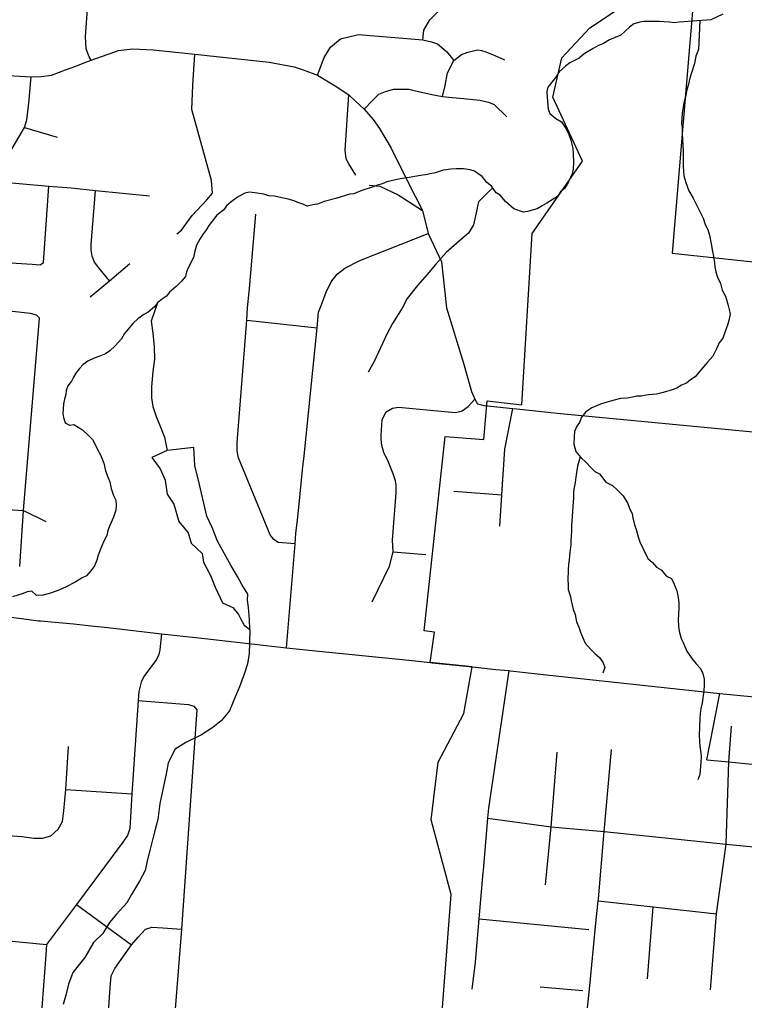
# Model space of a CAD drawing. Extents: x 0 to 69.5, y -4.5 to 22.
# Drawn here: x 5.421 to 6.256, y 15.927 to 17.057 of the extents above; entities that cross this region are included whole.
import ezdxf

# ---------------------------------------------------------------- set-up
doc = ezdxf.new("R2010")
doc.units = 0
for name, color, linetype in [('GM_X_City_Street', 7, 'Continuous'), ('GM_X_Corporation', 7, 'Continuous'), ('GM_X_County_Road', 7, 'Continuous'), ('GM_X_Minor_Lake', 7, 'Continuous'), ('GM_X_Minor_River', 7, 'Continuous'), ('GM_X_Township_Subdivision', 7, 'Continuous')]:
    doc.layers.add(name, color=color, linetype=linetype)

msp = doc.modelspace()

# ---------------------------------------------------------------- linework, layer by layer
at = {"layer": 'GM_X_City_Street'}
for points in [[(5.9744, 16.4733), (5.9767, 16.5094), (5.9801, 16.5621), (5.9895, 16.6089)], [(6.0405, 16.6037), (6.4597, 16.5634), (6.4644, 16.563), (6.4661, 16.5628)], [(5.9213, 16.5136), (5.9767, 16.5094)], [(5.9465, 16.3106), (5.9697, 16.3081), (5.9853, 16.3068), (5.9866, 16.3066)], [(5.9555, 16.0764), (5.9607, 16.1369), (5.9616, 16.1483), (5.9853, 16.3068)], [(5.9866, 16.3066), (6.0139, 16.3035), (6.1281, 16.2913), (6.2279, 16.2806), (6.2994, 16.2734), (6.3075, 16.2727), (6.3572, 16.2675), (6.439, 16.2586), (6.4481, 16.2577)], [(6.213, 16.2039), (6.2279, 16.2806)], [(6.2171, 15.939), (6.2241, 16.0266), (6.2354, 16.1067), (6.2382, 16.2015), (6.2415, 16.2428)], [(6.0269, 16.0597), (6.0335, 16.1267), (6.0404, 16.2129)], [(6.0782, 15.8417), (6.073, 15.8584), (6.0723, 15.8887), (6.0782, 15.9436), (6.0848, 16.0117), (6.0879, 16.0415), (6.0881, 16.0439), (6.0947, 16.1212), (6.1032, 16.2159)], [(6.213, 16.2039), (6.2382, 16.2015), (6.2949, 16.1959), (6.3501, 16.1905)], [(5.9607, 16.1369), (6.0335, 16.1267), (6.0947, 16.1212), (6.2352, 16.1067)], [(6.2352, 16.1067), (6.2354, 16.1067), (6.2862, 16.1018), (6.4166, 16.084), (6.4891, 16.0765)], [(5.9427, 15.9397), (5.9464, 15.9708), (5.9507, 16.0206), (5.9553, 16.074), (5.9555, 16.0764)], [(6.0879, 16.0415), (6.1513, 16.0345), (6.2241, 16.0266)], [(6.1448, 15.9516), (6.1513, 16.0345)], [(5.9507, 16.0206), (6.077, 16.0084)], [(6.0211, 15.9425), (6.07, 15.9382)]]:
    msp.add_lwpolyline(points, dxfattribs=at)
at = {"layer": 'GM_X_Corporation'}
for points in [[(6.1981, 17.0859), (6.1729, 16.7878), (6.4927, 16.7536), (6.5203, 16.9669), (6.5761, 16.9627), (6.5748, 16.9477), (6.6269, 16.944), (6.6059, 16.7411), (6.7005, 16.7344), (6.7188, 16.9212), (7.1642, 16.8585)], [(5.9003, 15.8132), (5.9183, 16.0488), (5.8953, 16.1347), (5.9034, 16.2011), (5.9329, 16.2574), (5.9427, 16.311), (5.8943, 16.3161), (5.8992, 16.351), (5.8871, 16.3526), (5.9116, 16.5766), (5.9561, 16.5731), (5.9599, 16.6178), (5.9999, 16.6133), (6.0118, 16.8106), (6.0699, 16.8939), (6.0354, 16.9679), (6.0457, 17.0133), (6.0783, 17.0476), (6.124, 17.0782)]]:
    msp.add_lwpolyline(points, dxfattribs=at)
at = {"layer": 'GM_X_County_Road'}
for points in [[(5.5034, 17.0103), (5.501, 17.0144), (5.4978, 17.0236), (5.497, 17.0377), (5.5131, 17.2595), (5.5312, 17.5084)], [(5.5034, 17.0103), (5.5351, 17.0217), (5.551, 17.0234), (5.5748, 17.0222), (5.623, 17.0172), (5.7085, 17.0083), (5.7375, 17.0029), (5.7476, 16.9992), (5.7643, 16.9932), (5.7847, 16.981), (5.8003, 16.9703), (5.808, 16.9632), (5.8182, 16.9541), (5.8284, 16.9422), (5.8359, 16.9318), (5.8491, 16.9089), (5.8687, 16.8694), (5.8853, 16.8373), (5.892, 16.8105), (5.9071, 16.778), (5.913, 16.725), (5.9326, 16.6611), (5.9417, 16.6287), (5.9455, 16.6198), (5.9485, 16.6144), (5.9565, 16.6123), (5.9895, 16.6089), (5.9942, 16.6084)], [(5.3357, 16.9972), (5.3409, 16.9967), (5.4342, 16.9912), (5.4457, 16.9917), (5.4578, 16.9932), (5.4738, 16.9992), (5.4856, 17.0037)], [(5.4856, 17.0037), (5.494, 17.0069), (5.5034, 17.0103)], [(5.8083, 16.8777), (5.8003, 16.8908), (5.7974, 16.8966), (5.7961, 16.9068), (5.8003, 16.9703)], [(5.824, 16.8663), (5.8363, 16.8652), (5.8574, 16.8551), (5.8853, 16.8373)], [(5.9942, 16.6084), (6.0405, 16.6037)], [(5.0924, 16.5072), (5.0957, 16.5065), (5.1034, 16.5037), (5.1144, 16.4986), (5.1384, 16.4822), (5.1527, 16.4722), (5.1646, 16.4631), (5.1767, 16.4541), (5.1888, 16.4429), (5.2032, 16.4261), (5.2187, 16.4118), (5.2267, 16.4057), (5.2369, 16.3995), (5.2479, 16.395), (5.2593, 16.3916), (5.3413, 16.3789), (5.3666, 16.3747), (5.4021, 16.3697), (5.4231, 16.3669), (5.4427, 16.3643), (5.4449, 16.3641)], [(5.4449, 16.3641), (5.4832, 16.3607), (5.5034, 16.3584), (5.5225, 16.3564), (5.5845, 16.3492), (5.6344, 16.3439), (5.7286, 16.3329), (5.7658, 16.3293), (5.8735, 16.3183), (5.8943, 16.3161), (5.8963, 16.3159)], [(5.8963, 16.3159), (5.9351, 16.3119), (5.9427, 16.311), (5.9465, 16.3106)]]:
    msp.add_lwpolyline(points, dxfattribs=at)
at = {"layer": 'GM_X_Minor_Lake'}
for points in [[(5.5734, 16.5524), (5.583, 16.5392), (5.5888, 16.5262), (5.5911, 16.5102), (5.5988, 16.4986), (5.6044, 16.4788), (5.6152, 16.4656), (5.6187, 16.4538), (5.6313, 16.4417), (5.633, 16.4318), (5.641, 16.4164), (5.6464, 16.403), (5.6548, 16.385), (5.6668, 16.3794), (5.6731, 16.3713), (5.6756, 16.3667), (5.6796, 16.359), (5.6864, 16.3543), (5.6859, 16.3657), (5.6847, 16.3797), (5.6837, 16.3881), (5.6839, 16.395), (5.6769, 16.4061), (5.6722, 16.4153), (5.6648, 16.4277), (5.6491, 16.4561), (5.643, 16.4718), (5.6369, 16.4849), (5.6282, 16.5212), (5.623, 16.5433), (5.6219, 16.5638), (5.5911, 16.5607)], [(5.5911, 16.5607), (5.5734, 16.5524)]]:
    msp.add_lwpolyline(points, dxfattribs=at)
at = {"layer": 'GM_X_Minor_River'}
for points in [[(6.2314, 17.0635), (6.2175, 17.057), (6.2126, 17.0564), (6.2015, 17.0556), (6.1969, 17.0553), (6.1813, 17.0542), (6.1752, 17.0536), (6.1695, 17.0542), (6.1581, 17.0549), (6.1524, 17.055), (6.1403, 17.055), (6.1357, 17.0544), (6.1288, 17.0523), (6.1237, 17.0486), (6.114, 17.0394), (6.1009, 17.034), (6.0939, 17.0296), (6.0874, 17.0268), (6.082, 17.0239)], [(6.2049, 17.0558), (6.2033, 17.0228), (6.2004, 17.0152), (6.1987, 17.0065), (6.1949, 16.9945), (6.1933, 16.9895), (6.1919, 16.9827), (6.1894, 16.9748), (6.1889, 16.9699), (6.1864, 16.9612), (6.1846, 16.949), (6.1839, 16.9376), (6.1845, 16.9323), (6.1847, 16.927), (6.1849, 16.9186), (6.1855, 16.9128), (6.1857, 16.9064), (6.1859, 16.8991), (6.1856, 16.8881), (6.1862, 16.882), (6.1864, 16.877), (6.1889, 16.8693), (6.1924, 16.8597), (6.1971, 16.8512), (6.2022, 16.8415), (6.2058, 16.8346), (6.2087, 16.8284), (6.2111, 16.8211), (6.214, 16.8153), (6.2161, 16.8088), (6.2181, 16.7988), (6.2194, 16.79), (6.2208, 16.7847), (6.2217, 16.777), (6.2223, 16.7724), (6.2233, 16.7663), (6.2254, 16.7602), (6.2287, 16.7532), (6.2307, 16.7455), (6.2344, 16.7386), (6.2375, 16.7278), (6.2389, 16.7229), (6.2399, 16.7175), (6.2382, 16.7103), (6.2369, 16.705), (6.2344, 16.699), (6.2315, 16.6899), (6.2272, 16.6847), (6.224, 16.6776), (6.2199, 16.6693), (6.2137, 16.6622), (6.207, 16.6544), (6.1995, 16.6455), (6.1941, 16.6418), (6.1894, 16.6382), (6.184, 16.6357), (6.1786, 16.6324), (6.1729, 16.6303), (6.1625, 16.6275), (6.1549, 16.6254), (6.1457, 16.6245), (6.1369, 16.6233), (6.1324, 16.623), (6.1278, 16.622), (6.1213, 16.621), (6.1136, 16.6205), (6.1048, 16.6181), (6.0953, 16.6153), (6.0903, 16.6139), (6.0803, 16.6096), (6.0737, 16.6052), (6.0686, 16.5989), (6.0661, 16.5929), (6.063, 16.5884), (6.0605, 16.5824), (6.06, 16.5763), (6.0597, 16.5679), (6.0622, 16.5595), (6.0677, 16.5525), (6.074, 16.5466), (6.0795, 16.5411), (6.084, 16.5364), (6.0892, 16.5336), (6.0966, 16.5242), (6.1041, 16.5202), (6.1093, 16.5155), (6.1167, 16.5084), (6.1218, 16.4995), (6.1243, 16.493), (6.1268, 16.488), (6.1278, 16.483), (6.1295, 16.4749), (6.1316, 16.4696), (6.1337, 16.4611), (6.1358, 16.4554), (6.1401, 16.4465), (6.1452, 16.4361), (6.1503, 16.4313), (6.1551, 16.4259), (6.1604, 16.4231), (6.1667, 16.4156)], [(6.082, 17.0239), (6.0716, 17.0177), (6.0657, 17.0129), (6.0611, 17.0104), (6.0553, 17.0075), (6.0503, 17.0034), (6.0429, 16.9968), (6.0389, 16.9908), (6.0342, 16.9852), (6.0298, 16.9793), (6.0286, 16.9743), (6.0288, 16.9679), (6.0294, 16.9629), (6.0303, 16.9541), (6.0321, 16.9491), (6.0391, 16.9432), (6.0455, 16.9392), (6.051, 16.9311), (6.0538, 16.9249), (6.0563, 16.9183), (6.0573, 16.9137), (6.0587, 16.9088), (6.0589, 16.9023), (6.0594, 16.8927), (6.0588, 16.8848), (6.0579, 16.8795), (6.0535, 16.8701), (6.0495, 16.8629), (6.0444, 16.8585), (6.0409, 16.8533), (6.0358, 16.8504), (6.0285, 16.8456), (6.0231, 16.8424), (6.0173, 16.8391), (6.0062, 16.836), (6.0016, 16.8353), (5.9907, 16.8391), (5.981, 16.8477), (5.9747, 16.8547), (5.9703, 16.8575), (5.9648, 16.8653), (5.9595, 16.8696), (5.954, 16.8763), (5.9451, 16.8826), (5.9402, 16.8839), (5.9326, 16.8852), (5.9242, 16.8851), (5.9178, 16.8849), (5.909, 16.8836), (5.9044, 16.8822), (5.8998, 16.8804), (5.894, 16.8795), (5.8887, 16.8781), (5.8829, 16.8775), (5.87, 16.8752), (5.8596, 16.8736), (5.8443, 16.8702), (5.839, 16.868), (5.8336, 16.8663), (5.8271, 16.8642), (5.8144, 16.86), (5.8063, 16.8564), (5.8014, 16.8558), (5.7853, 16.8509), (5.7718, 16.8474), (5.7642, 16.8446), (5.7588, 16.8436), (5.7523, 16.8423), (5.7474, 16.8443), (5.7418, 16.8464), (5.7373, 16.8484), (5.7305, 16.8501), (5.7199, 16.8527), (5.7146, 16.8536), (5.7081, 16.8542), (5.7025, 16.8558), (5.6919, 16.8577), (5.6858, 16.8582), (5.6805, 16.8572), (5.672, 16.8525), (5.6646, 16.847), (5.6595, 16.8426), (5.6564, 16.8381), (5.6482, 16.8318), (5.6427, 16.8248), (5.6391, 16.8199), (5.6364, 16.8154), (5.6316, 16.8091), (5.6288, 16.8042), (5.6248, 16.7971), (5.6227, 16.7888), (5.6214, 16.7831), (5.6154, 16.7711), (5.6134, 16.7666), (5.6121, 16.7609), (5.6077, 16.7557), (5.6015, 16.7494), (5.5937, 16.7431), (5.5902, 16.7383), (5.5855, 16.7353), (5.5797, 16.7306)], [(5.9663, 16.8631), (5.9622, 16.8595), (5.9497, 16.8472), (5.9471, 16.8344), (5.9441, 16.8208), (5.9382, 16.811), (5.9281, 16.8021), (5.9126, 16.7888), (5.9008, 16.7754), (5.8907, 16.7635), (5.8797, 16.7508), (5.8676, 16.7359), (5.862, 16.7246), (5.8509, 16.707), (5.8442, 16.6946), (5.8393, 16.6837), (5.8345, 16.674), (5.8293, 16.6623), (5.8226, 16.651)], [(5.5797, 16.7306), (5.5765, 16.7261), (5.5691, 16.7198), (5.5641, 16.7173), (5.5571, 16.7121), (5.552, 16.7073), (5.5418, 16.6954), (5.5382, 16.6891), (5.5312, 16.6813), (5.5249, 16.6753), (5.5199, 16.672), (5.5122, 16.6688), (5.5068, 16.6671), (5.4995, 16.6635), (5.4941, 16.6598), (5.4898, 16.655), (5.4858, 16.6498), (5.483, 16.6449), (5.4806, 16.6404), (5.4767, 16.6352), (5.4746, 16.6295), (5.4741, 16.625), (5.4725, 16.6197), (5.4716, 16.6144), (5.471, 16.6083), (5.4709, 16.6033), (5.4715, 16.5984), (5.4736, 16.5926), (5.4785, 16.5898), (5.4835, 16.5904), (5.4936, 16.5844), (5.4991, 16.579), (5.5051, 16.5731), (5.5076, 16.5681), (5.5108, 16.5615), (5.5141, 16.5557), (5.518, 16.5461), (5.52, 16.5369), (5.5229, 16.5292), (5.525, 16.5245), (5.5263, 16.5169), (5.5292, 16.5088), (5.5317, 16.5034), (5.5323, 16.4973), (5.5317, 16.4916), (5.5292, 16.4837), (5.5248, 16.4739), (5.5227, 16.4682), (5.5214, 16.4626), (5.5178, 16.4551), (5.5158, 16.4505), (5.5113, 16.44), (5.51, 16.4343), (5.5072, 16.4275), (5.5029, 16.422), (5.4981, 16.416), (5.4931, 16.4138), (5.485, 16.4087), (5.4746, 16.4033), (5.4661, 16.3997), (5.4565, 16.3962), (5.4481, 16.3938), (5.4405, 16.3932), (5.4349, 16.3983), (5.4296, 16.3977), (5.4249, 16.3956), (5.4127, 16.3917)], [(5.5797, 16.7306), (5.5724, 16.7096), (5.5744, 16.6959), (5.5759, 16.6802), (5.5763, 16.6658), (5.5744, 16.6514), (5.5729, 16.6339), (5.5729, 16.6214), (5.5746, 16.6114), (5.5785, 16.5999), (5.5828, 16.5884), (5.5878, 16.5757), (5.5911, 16.5607)], [(6.067, 16.5533), (6.064, 16.5423), (6.0627, 16.5351), (6.0621, 16.5298), (6.0612, 16.5237), (6.0599, 16.5161), (6.0594, 16.5116), (6.0592, 16.5059), (6.0586, 16.4963), (6.058, 16.4899), (6.0579, 16.4849), (6.0572, 16.4735), (6.057, 16.4674), (6.0563, 16.4568), (6.0562, 16.4522), (6.0552, 16.4431), (6.0542, 16.4344), (6.0537, 16.4291), (6.0531, 16.4226), (6.0528, 16.4112), (6.0531, 16.4059), (6.0533, 16.4002), (6.0557, 16.3921), (6.0567, 16.3871), (6.0578, 16.3825), (6.0591, 16.3771), (6.0613, 16.3714), (6.0629, 16.3629), (6.0654, 16.3568), (6.0675, 16.351), (6.07, 16.3445), (6.0729, 16.3383), (6.0792, 16.3313), (6.084, 16.3266), (6.0892, 16.3218), (6.0936, 16.3156), (6.0953, 16.3102), (6.0933, 16.3038)], [(6.1667, 16.4156), (6.1723, 16.4128), (6.1755, 16.4063), (6.1784, 16.3986), (6.1801, 16.3909), (6.1806, 16.3844), (6.1809, 16.3791), (6.1803, 16.3715), (6.1801, 16.3654), (6.1803, 16.3581), (6.1813, 16.3524), (6.1833, 16.344), (6.1859, 16.3393), (6.1877, 16.3347), (6.1898, 16.3293), (6.1956, 16.3208), (6.2008, 16.3145), (6.2056, 16.3091), (6.2085, 16.3033), (6.2098, 16.2968), (6.21, 16.2899), (6.2095, 16.2835), (6.2076, 16.2698), (6.2062, 16.263), (6.2053, 16.2569), (6.2048, 16.2516), (6.2043, 16.2322), (6.2045, 16.2257), (6.205, 16.2188), (6.206, 16.2123), (6.2063, 16.2078), (6.2061, 16.2009), (6.2055, 16.1922), (6.2049, 16.1869), (6.2025, 16.1808)], [(5.6864, 16.3543), (5.6858, 16.3383), (5.6855, 16.3265), (5.6837, 16.3148), (5.6799, 16.3027), (5.6743, 16.288), (5.6698, 16.2775), (5.663, 16.2605), (5.6532, 16.249), (5.6435, 16.2412), (5.6304, 16.2328), (5.6127, 16.2241), (5.6003, 16.2164), (5.592, 16.2006), (5.5897, 16.1878), (5.5859, 16.1696), (5.5825, 16.1537), (5.5801, 16.1351), (5.5776, 16.1253), (5.5746, 16.1132), (5.5713, 16.1011), (5.5679, 16.0875), (5.5658, 16.0765), (5.559, 16.0641), (5.5499, 16.0488), (5.5447, 16.039), (5.5326, 16.026), (5.5244, 16.0163), (5.5169, 16.0039), (5.506, 15.9935), (5.4961, 15.9763), (5.4823, 15.9587), (5.4774, 15.9452), (5.4741, 15.9327), (5.4712, 15.9221)]]:
    msp.add_lwpolyline(points, dxfattribs=at)
at = {"layer": 'GM_X_Township_Subdivision'}
for points in [[(5.8857, 17.0339), (5.8868, 17.0452), (5.8937, 17.0568), (5.9042, 17.0673), (5.9486, 17.1116), (5.9724, 17.1346), (5.9763, 17.137), (5.9802, 17.1383), (5.9834, 17.1384), (5.987, 17.1383), (5.9901, 17.138), (5.9936, 17.1374), (6.003, 17.1363), (6.0246, 17.1344), (6.065, 17.1291)], [(5.7643, 16.9932), (5.7721, 17.0136), (5.7791, 17.0256), (5.7906, 17.0351), (5.8115, 17.04), (5.8857, 17.0339), (5.8956, 17.0317), (5.9025, 17.0293), (5.9075, 17.0251), (5.9135, 17.0199), (5.9216, 17.0102)], [(5.6021, 16.8102), (5.6074, 16.8144), (5.62, 16.8313), (5.6366, 16.8496), (5.6431, 16.8572), (5.6421, 16.8718), (5.6195, 16.9537), (5.6204, 16.9817), (5.623, 17.0172)], [(5.9083, 16.9687), (5.9116, 16.9811), (5.9141, 16.9959), (5.9216, 17.0102), (5.9303, 17.0169), (5.9374, 17.0198), (5.9492, 17.0224), (5.9532, 17.0215), (5.9582, 17.02), (5.9687, 17.0158), (5.98, 17.0107)], [(5.3413, 16.3789), (5.3416, 16.388), (5.3429, 16.3975), (5.3469, 16.4064), (5.3528, 16.4158), (5.3583, 16.4223), (5.3623, 16.4333), (5.3695, 16.4949), (5.3822, 16.6608), (5.3876, 16.7235), (5.3921, 16.7781), (5.3988, 16.8702), (5.4018, 16.8901), (5.4096, 16.9041), (5.4264, 16.9328), (5.4291, 16.9416), (5.4314, 16.9608), (5.4342, 16.9912)], [(5.8182, 16.9541), (5.8279, 16.9645), (5.8348, 16.9714), (5.8425, 16.9745), (5.8518, 16.9772), (5.8626, 16.9772), (5.8695, 16.9769), (5.8758, 16.9753), (5.884, 16.9734), (5.8962, 16.9709), (5.9083, 16.9687), (5.9196, 16.9673), (5.9328, 16.9662), (5.9438, 16.9651), (5.9515, 16.9643), (5.9615, 16.9621), (5.9678, 16.9593), (5.9826, 16.945)], [(5.4264, 16.9328), (5.4641, 16.9215)], [(5.2872, 16.8782), (5.3437, 16.8739), (5.3988, 16.8702), (5.4545, 16.8652), (5.4802, 16.8633)], [(5.3921, 16.7781), (5.4354, 16.7753), (5.4445, 16.7744), (5.4484, 16.7773), (5.4545, 16.8652)], [(5.4802, 16.8633), (5.5085, 16.8604), (5.5708, 16.854)], [(5.5245, 16.7561), (5.5122, 16.7709), (5.5074, 16.7776), (5.5046, 16.7845), (5.5034, 16.7916), (5.5033, 16.798), (5.5085, 16.8604)], [(5.6854, 16.7434), (5.6858, 16.7473), (5.6932, 16.8331)], [(5.7286, 16.3329), (5.7384, 16.453), (5.7392, 16.4652), (5.7408, 16.4772), (5.7429, 16.4949), (5.7471, 16.5382), (5.7488, 16.5545), (5.7638, 16.7019), (5.7656, 16.72), (5.7691, 16.7294), (5.7741, 16.743), (5.78, 16.7548), (5.7869, 16.7637), (5.7959, 16.7706), (5.8131, 16.7794), (5.892, 16.8105)], [(5.5021, 16.7377), (5.5245, 16.7561), (5.548, 16.7759)], [(5.7384, 16.453), (5.7188, 16.4546), (5.7139, 16.458), (5.7099, 16.4632), (5.6733, 16.5522), (5.6716, 16.5597), (5.6716, 16.5693), (5.683, 16.7107), (5.6836, 16.7248), (5.6854, 16.7434)], [(5.4213, 16.4269), (5.4256, 16.4913), (5.4439, 16.7131), (5.4404, 16.7166), (5.4336, 16.7184), (5.3876, 16.7235)], [(5.683, 16.7107), (5.7638, 16.7019)], [(5.8271, 16.3862), (5.8474, 16.4273), (5.8514, 16.4437), (5.8509, 16.4572), (5.8551, 16.5118), (5.8551, 16.5176), (5.855, 16.5209), (5.8541, 16.5257), (5.8513, 16.5337), (5.8461, 16.5469), (5.8409, 16.5583), (5.8385, 16.5662), (5.8376, 16.5737), (5.8375, 16.5778), (5.8387, 16.5961), (5.8436, 16.605), (5.8506, 16.6094), (5.8577, 16.6105), (5.9147, 16.6051), (5.9235, 16.6044), (5.931, 16.6061), (5.9381, 16.6114), (5.9455, 16.6198)], [(5.3186, 16.4992), (5.3343, 16.4978), (5.3695, 16.4949), (5.4256, 16.4913), (5.4513, 16.4787)], [(5.8514, 16.4437), (5.8891, 16.4406)], [(5.5845, 16.3492), (5.5825, 16.3306), (5.5813, 16.3253), (5.5789, 16.3198), (5.5641, 16.3), (5.5609, 16.2934), (5.5585, 16.2827), (5.5577, 16.2722), (5.5503, 16.1649), (5.5478, 16.1247), (5.5451, 16.1168), (5.5399, 16.1092), (5.4864, 16.0372), (5.4518, 15.9911), (5.4511, 15.9791), (5.4502, 15.9637), (5.4401, 15.8331)], [(5.5577, 16.2722), (5.6156, 16.2678), (5.6217, 16.2658), (5.6252, 16.2617), (5.6075, 16.0089), (5.5945, 15.8445), (5.5933, 15.8347), (5.5895, 15.8274), (5.5833, 15.8204), (5.5783, 15.8191), (5.5702, 15.819), (5.5594, 15.8204), (5.4401, 15.8331), (5.4019, 15.8337)], [(5.4234, 16.1157), (5.4375, 16.1137), (5.4475, 16.1135), (5.4569, 16.1162), (5.4655, 16.1241), (5.4702, 16.1328), (5.472, 16.1452), (5.4741, 16.1696), (5.4774, 16.2192)], [(5.4741, 16.1696), (5.5503, 16.1649)], [(5.3014, 16.1243), (5.3583, 16.1195), (5.3968, 16.1177), (5.4234, 16.1157)], [(5.4864, 16.0372), (5.5498, 15.9907)], [(5.5221, 15.8965), (5.5254, 15.9416), (5.5264, 15.9549), (5.5305, 15.9634), (5.5498, 15.9907), (5.5575, 15.9997), (5.5662, 16.0087), (5.5734, 16.011), (5.586, 16.0105), (5.6075, 16.0089)], [(5.4124, 15.9948), (5.4518, 15.9911)]]:
    msp.add_lwpolyline(points, dxfattribs=at)

doc.saveas('drawing.dxf')
